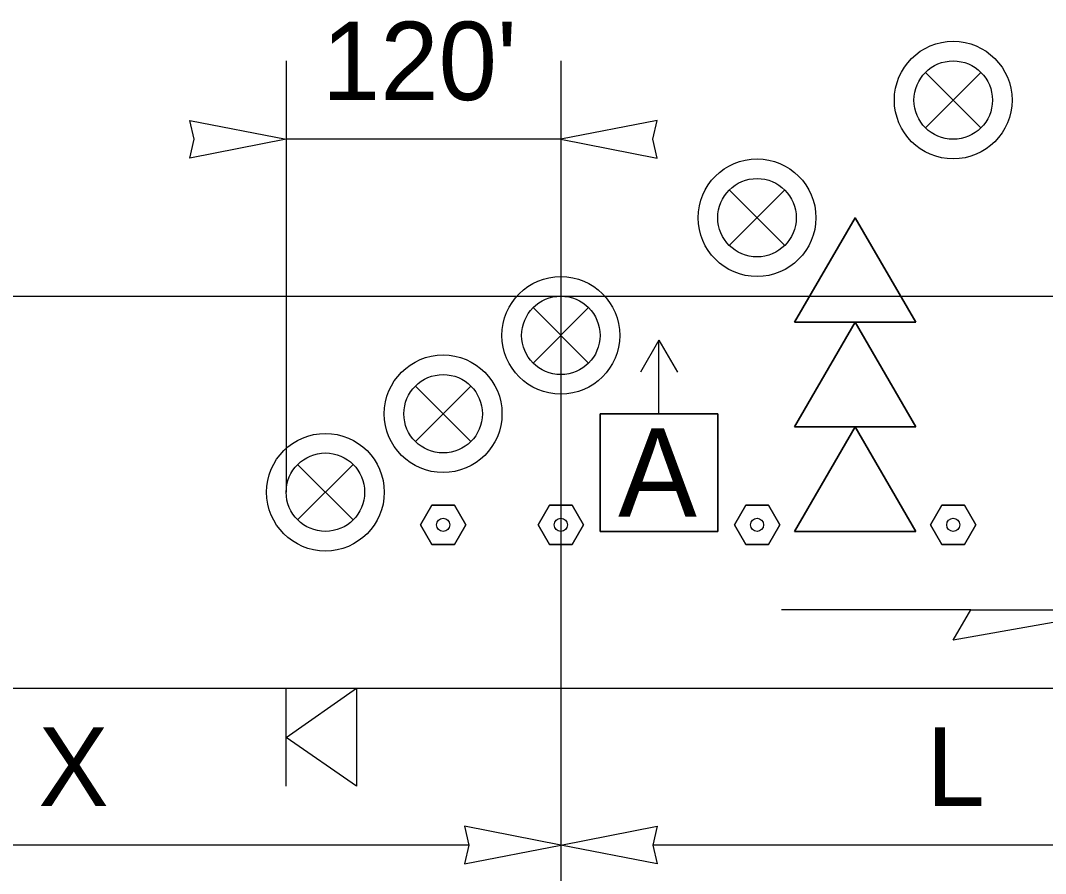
# Model space of a CAD drawing. Extents: x 99958 to 100176, y 99935 to 100011.
# Drawn here: x 100105.213 to 100106.258, y 99944.207 to 99945.077 of the extents above; entities that cross this region are included whole.
import ezdxf

# ---------------------------------------------------------------- set-up
doc = ezdxf.new("R2010")
doc.units = 0
for name, color, linetype in [('RD_ED_ShoulderPavedEdge', 7, 'Continuous'), ('RD_MK_LineEdgeWhite', 7, 'Continuous'), ('TR_WZ_PortableSignMountBlk-Wht', 7, 'Continuous'), ('TR_WZ_SequentialArrowSign', 7, 'Continuous'), ('TR_WZ_TrafficSafetyDrum', 7, 'Continuous'), ('TR_WZ_TubularMarker', 7, 'Continuous'), ('TR_WZ_WorkZoneDetails', 7, 'Continuous'), ('TR_WZ_WorkZoneTextCurrent', 7, 'Continuous')]:
    doc.layers.add(name, color=color, linetype=linetype)

msp = doc.modelspace()

# ---------------------------------------------------------------- linework, layer by layer
at = {"layer": 'RD_ED_ShoulderPavedEdge'}
msp.add_line((100101.7266, 99944.3957), (100114.8933, 99944.3957), dxfattribs=at)
at = {"layer": 'RD_MK_LineEdgeWhite'}
msp.add_line((100101.7266, 99944.7957), (100114.8933, 99944.7957), dxfattribs=at)
at = {"layer": 'TR_WZ_PortableSignMountBlk-Wht'}
msp.add_line((100105.4836, 99944.2957), (100105.4836, 99944.3957), dxfattribs=at)
msp.add_lwpolyline([(100105.4836, 99944.3456), (100105.5554, 99944.3957), (100105.5554, 99944.2957)], close=True, dxfattribs=at)
at = {"layer": 'TR_WZ_SequentialArrowSign'}
for points in [[(100106.0636, 99944.8757), (100106.0018, 99944.7691), (100106.0636, 99944.7691), (100106.1254, 99944.7691), (100106.0636, 99944.8757)], [(100106.1254, 99944.7691), (100106.0636, 99944.7691), (100106.0018, 99944.7691), (100106.0636, 99944.8757), (100106.1254, 99944.7691)], [(100106.0636, 99944.7691), (100106.0018, 99944.6624), (100106.0636, 99944.6624), (100106.1254, 99944.6624), (100106.0636, 99944.7691)], [(100106.1254, 99944.6624), (100106.0636, 99944.6624), (100106.0018, 99944.6624), (100106.0636, 99944.7691), (100106.1254, 99944.6624)], [(100106.0636, 99944.6624), (100106.0018, 99944.5557), (100106.1254, 99944.5557), (100106.0636, 99944.6624)], [(100106.1254, 99944.5557), (100106.0018, 99944.5557), (100106.0636, 99944.6624), (100106.1254, 99944.5557)]]:
    msp.add_lwpolyline(points, dxfattribs=at)
at = {"layer": 'TR_WZ_TrafficSafetyDrum'}
for p, q in [((100106.1353, 99945.024), (100106.1919, 99944.9674)), ((100106.1919, 99945.024), (100106.1353, 99944.9674)), ((100105.9353, 99944.904), (100105.9919, 99944.8474)), ((100105.9919, 99944.904), (100105.9353, 99944.8474)), ((100105.7353, 99944.784), (100105.7919, 99944.7274)), ((100105.7919, 99944.784), (100105.7353, 99944.7274)), ((100105.6153, 99944.704), (100105.6719, 99944.6474)), ((100105.6719, 99944.704), (100105.6153, 99944.6474)), ((100105.4953, 99944.624), (100105.5519, 99944.5674)), ((100105.5519, 99944.624), (100105.4953, 99944.5674))]:
    msp.add_line(p, q, dxfattribs=at)
for centre, radius in [((100106.1636, 99944.9957), 0.06), ((100106.1636, 99944.9957), 0.06), ((100106.1636, 99944.9957), 0.04), ((100105.9636, 99944.8757), 0.06), ((100105.9636, 99944.8757), 0.06), ((100105.9636, 99944.8757), 0.04), ((100105.7636, 99944.7557), 0.06), ((100105.7636, 99944.7557), 0.06), ((100105.7636, 99944.7557), 0.04), ((100105.6436, 99944.6757), 0.06), ((100105.6436, 99944.6757), 0.06), ((100105.6436, 99944.6757), 0.04), ((100105.5236, 99944.5957), 0.06), ((100105.5236, 99944.5957), 0.06), ((100105.5236, 99944.5957), 0.04)]:
    msp.add_circle(centre, radius, dxfattribs=at)
at = {"layer": 'TR_WZ_TubularMarker'}
for points in [[(100105.6205, 99944.5624), (100105.6321, 99944.5824), (100105.6552, 99944.5824), (100105.6667, 99944.5624), (100105.6552, 99944.5424), (100105.6321, 99944.5424)], [(100105.7405, 99944.5624), (100105.7521, 99944.5824), (100105.7752, 99944.5824), (100105.7867, 99944.5624), (100105.7752, 99944.5424), (100105.7521, 99944.5424)], [(100105.9405, 99944.5624), (100105.9521, 99944.5824), (100105.9752, 99944.5824), (100105.9867, 99944.5624), (100105.9752, 99944.5424), (100105.9521, 99944.5424)], [(100106.1405, 99944.5624), (100106.1521, 99944.5824), (100106.1752, 99944.5824), (100106.1867, 99944.5624), (100106.1752, 99944.5424), (100106.1521, 99944.5424)]]:
    msp.add_lwpolyline(points, close=True, dxfattribs=at)
for points in [[(100105.6321, 99944.5424), (100105.6552, 99944.5424), (100105.6667, 99944.5624), (100105.6552, 99944.5824), (100105.6321, 99944.5824), (100105.6205, 99944.5624), (100105.6321, 99944.5424)], [(100105.7521, 99944.5424), (100105.7752, 99944.5424), (100105.7867, 99944.5624), (100105.7752, 99944.5824), (100105.7521, 99944.5824), (100105.7405, 99944.5624), (100105.7521, 99944.5424)], [(100105.9521, 99944.5424), (100105.9752, 99944.5424), (100105.9867, 99944.5624), (100105.9752, 99944.5824), (100105.9521, 99944.5824), (100105.9405, 99944.5624), (100105.9521, 99944.5424)], [(100106.1521, 99944.5424), (100106.1752, 99944.5424), (100106.1867, 99944.5624), (100106.1752, 99944.5824), (100106.1521, 99944.5824), (100106.1405, 99944.5624), (100106.1521, 99944.5424)]]:
    msp.add_lwpolyline(points, dxfattribs=at)
for centre in [(100105.6436, 99944.5624), (100105.7636, 99944.5624), (100105.9636, 99944.5624), (100106.1636, 99944.5624)]:
    msp.add_circle(centre, 0.00667, dxfattribs=at)
at = {"layer": 'TR_WZ_WorkZoneDetails'}
for p, q in [((100105.4836, 99945.0357), (100105.4836, 99944.5957)), ((100105.7636, 99945.0357), (100105.7636, 99944.1557)), ((100105.7636, 99944.9557), (100105.4836, 99944.9557)), ((100105.8636, 99944.7507), (100105.8449, 99944.7183)), ((100105.8636, 99944.6757), (100105.8636, 99944.7507)), ((100105.8636, 99944.7507), (100105.8824, 99944.7183)), ((100106.1814, 99944.4757), (100105.9885, 99944.4757)), ((100105.6698, 99944.2357), (100104.8573, 99944.2357)), ((100106.4698, 99944.2357), (100105.8573, 99944.2357))]:
    msp.add_line(p, q, dxfattribs=at)
for points in [[(100105.4836, 99944.9557), (100105.3853, 99944.9365), (100105.3898, 99944.9557), (100105.3853, 99944.975)], [(100105.7636, 99944.9557), (100105.8619, 99944.9365), (100105.8573, 99944.9557), (100105.8619, 99944.975)], [(100105.8036, 99944.6757), (100105.9236, 99944.6757), (100105.9236, 99944.5557), (100105.8036, 99944.5557)], [(100106.3386, 99944.4757), (100106.1636, 99944.4449), (100106.1814, 99944.4757)], [(100105.7636, 99944.2357), (100105.6653, 99944.255), (100105.6698, 99944.2357), (100105.6653, 99944.2165)], [(100105.7636, 99944.2357), (100105.8619, 99944.255), (100105.8573, 99944.2357), (100105.8619, 99944.2165)]]:
    msp.add_lwpolyline(points, close=True, dxfattribs=at)
msp.add_lwpolyline([(100105.8036, 99944.6757), (100105.8036, 99944.5557), (100105.9236, 99944.5557), (100105.9236, 99944.6757), (100105.8636, 99944.6757), (100105.8036, 99944.6757)], dxfattribs=at)

# ---------------------------------------------------------------- texts
msp.add_text('A', height=0.09, dxfattribs=at).set_placement((100105.822, 99944.5707))
at = {"layer": 'TR_WZ_WorkZoneTextCurrent'}
msp.add_text("120'", height=0.08, dxfattribs=at).set_placement((100105.52, 99944.9957))
for s, p in [('X', (100105.2311, 99944.2757)), ('L', (100106.1364, 99944.2757))]:
    msp.add_text(s, height=0.08, rotation=360, dxfattribs=at).set_placement(p)

doc.saveas('drawing.dxf')
